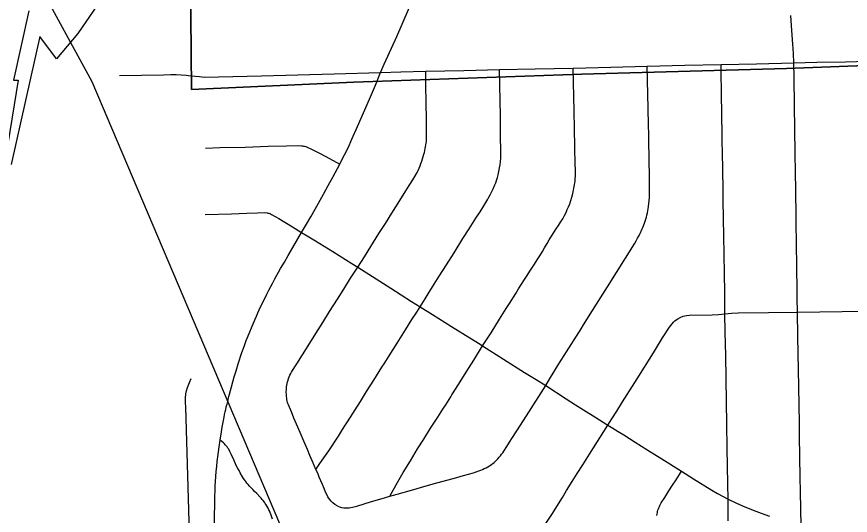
# Model space of a CAD drawing. Extents: x -59 to 82, y -3 to 49.
# Drawn here: x -11.023 to -10.404, y 32.767 to 33.137 of the extents above; entities that cross this region are included whole.
import ezdxf

# ---------------------------------------------------------------- set-up
doc = ezdxf.new("R2010")
doc.units = 0
for name, color, linetype in [('GM_X_City_Street', 7, 'Continuous'), ('GM_X_Corporation', 7, 'Continuous'), ('GM_X_County_Road', 7, 'Continuous'), ('GM_X_Rail_Line', 7, 'Continuous')]:
    doc.layers.add(name, color=color, linetype=linetype)

msp = doc.modelspace()

# ---------------------------------------------------------------- linework, layer by layer
at = {"layer": 'GM_X_City_Street'}
for points in [[(-10.44574, 33.10258), (-10.44604, 33.1096), (-10.44645, 33.11646), (-10.44694, 33.12316), (-10.44741, 33.13046), (-10.44802, 33.13777)], [(-10.88375, 33.09209), (-10.84134, 33.09309), (-10.78734, 33.0945), (-10.7529, 33.0954), (-10.73781, 33.09584), (-10.71925, 33.09637), (-10.691, 33.097), (-10.66455, 33.09759), (-10.63796, 33.09809), (-10.6096, 33.09862), (-10.58176, 33.09946), (-10.55466, 33.10028), (-10.52681, 33.10081), (-10.49981, 33.10133), (-10.47354, 33.10194), (-10.44574, 33.10258), (-10.43742, 33.10282), (-10.42866, 33.10302), (-10.40745, 33.10345), (-10.39099, 33.10397)], [(-10.80077, 32.80068), (-10.7978, 32.80492), (-10.79481, 32.80917), (-10.79125, 32.81442), (-10.78405, 32.82541), (-10.78096, 32.83024), (-10.77924, 32.8329), (-10.77738, 32.8359), (-10.76775, 32.8511), (-10.76554, 32.85468), (-10.76322, 32.85843), (-10.7577, 32.86704), (-10.75178, 32.87659), (-10.75016, 32.87913), (-10.74647, 32.88488), (-10.74055, 32.89431), (-10.73423, 32.90423), (-10.7295, 32.9119), (-10.72587, 32.91755), (-10.72335, 32.92147), (-10.71972, 32.92739), (-10.71742, 32.93113), (-10.71428, 32.93614), (-10.70915, 32.94415), (-10.70372, 32.9526), (-10.69805, 32.96147), (-10.69157, 32.97204), (-10.68692, 32.97937), (-10.68192, 32.98721), (-10.67885, 32.99204), (-10.67683, 32.99522), (-10.67521, 32.99777), (-10.67321, 33.00136), (-10.67239, 33.00281), (-10.67136, 33.00461), (-10.67009, 33.00707), (-10.66907, 33.0091), (-10.66784, 33.01196), (-10.66721, 33.01353), (-10.66664, 33.01528), (-10.666, 33.01741), (-10.66541, 33.01955), (-10.66487, 33.02181), (-10.66438, 33.02455), (-10.66401, 33.02692), (-10.66365, 33.02947), (-10.66348, 33.03183), (-10.66341, 33.03405), (-10.6636, 33.05118), (-10.6637, 33.05908), (-10.66379, 33.06302), (-10.66455, 33.09759)], [(-10.78465, 32.77338), (-10.78327, 32.77283), (-10.78172, 32.77239), (-10.78013, 32.7721), (-10.77795, 32.77199), (-10.77611, 32.77211), (-10.77367, 32.77262), (-10.7704, 32.77344), (-10.75958, 32.77671), (-10.7516, 32.77897), (-10.74593, 32.78068), (-10.74039, 32.78219), (-10.72971, 32.78524), (-10.71879, 32.78839), (-10.71092, 32.79057), (-10.70621, 32.79188), (-10.69606, 32.79463), (-10.69124, 32.79599), (-10.68382, 32.79811), (-10.68241, 32.79853), (-10.68104, 32.79898), (-10.67969, 32.79947), (-10.67835, 32.80001), (-10.67703, 32.80058), (-10.67573, 32.80119), (-10.67445, 32.80185), (-10.67318, 32.80254), (-10.67194, 32.80326), (-10.67105, 32.8038), (-10.67015, 32.80441), (-10.66928, 32.80507), (-10.66845, 32.80576), (-10.66766, 32.80649), (-10.66663, 32.8075), (-10.66564, 32.80854), (-10.66468, 32.80962), (-10.66375, 32.81072), (-10.66287, 32.81185), (-10.66201, 32.81301), (-10.66118, 32.81421), (-10.65901, 32.81762), (-10.65692, 32.82097), (-10.65474, 32.82432), (-10.64881, 32.83357), (-10.64275, 32.84314), (-10.63012, 32.86298), (-10.62733, 32.86756), (-10.62033, 32.87908), (-10.6147, 32.88791), (-10.60561, 32.90227), (-10.60377, 32.90516), (-10.60197, 32.90807), (-10.5953, 32.91857), (-10.58758, 32.93087), (-10.58587, 32.93359), (-10.58419, 32.93634), (-10.56418, 32.96811), (-10.56287, 32.97033), (-10.56179, 32.9724), (-10.56075, 32.97428), (-10.56, 32.97577), (-10.55862, 32.97879), (-10.55798, 32.98032), (-10.55681, 32.98344), (-10.55577, 32.98652), (-10.55531, 32.98805), (-10.55489, 32.98959), (-10.55452, 32.99114), (-10.55419, 32.99271), (-10.55391, 32.99428), (-10.55367, 32.99586), (-10.55339, 32.99814), (-10.55317, 33.00043), (-10.55299, 33.00273), (-10.55288, 33.00503), (-10.55309, 33.02192), (-10.5532, 33.02651), (-10.55328, 33.0311), (-10.55356, 33.04516), (-10.55382, 33.06067), (-10.55395, 33.06473), (-10.55404, 33.06879), (-10.55466, 33.10028)], [(-10.74593, 32.78068), (-10.73999, 32.79138), (-10.73604, 32.7983), (-10.73062, 32.80702), (-10.72525, 32.81589), (-10.72064, 32.82304), (-10.7156, 32.83121), (-10.71033, 32.8394), (-10.70659, 32.84526), (-10.70438, 32.84859), (-10.70063, 32.85466), (-10.69977, 32.85604), (-10.69482, 32.86373), (-10.68912, 32.87278), (-10.68522, 32.8791), (-10.68349, 32.88189), (-10.67698, 32.8924), (-10.6707, 32.90204), (-10.66436, 32.91227), (-10.65939, 32.9202), (-10.65701, 32.92399), (-10.65241, 32.93123), (-10.6502, 32.9347), (-10.64798, 32.93816), (-10.64574, 32.9416), (-10.64432, 32.94395), (-10.6414, 32.94861), (-10.63838, 32.95321), (-10.63639, 32.95625), (-10.63446, 32.95932), (-10.63256, 32.96242), (-10.63094, 32.96515), (-10.62908, 32.96832), (-10.62742, 32.97108), (-10.62572, 32.97382), (-10.62399, 32.97653), (-10.62223, 32.97923), (-10.6206, 32.98173), (-10.619, 32.98426), (-10.61745, 32.98682), (-10.61606, 32.98934), (-10.61498, 32.99149), (-10.61405, 32.99358), (-10.61316, 32.9957), (-10.6123, 32.99783), (-10.6115, 33.00039), (-10.61074, 33.00297), (-10.61004, 33.00556), (-10.6094, 33.00816), (-10.6091, 33.00946), (-10.60885, 33.01076), (-10.60863, 33.01207), (-10.60846, 33.01339), (-10.60832, 33.01472), (-10.60823, 33.01604), (-10.60808, 33.01929), (-10.60826, 33.03139), (-10.6084, 33.03577), (-10.60849, 33.04016), (-10.60874, 33.05354), (-10.60898, 33.06695), (-10.6096, 33.09862)], [(-10.49449, 32.7625), (-10.49465, 32.77856), (-10.49487, 32.78975), (-10.49519, 32.81655), (-10.49549, 32.83397), (-10.49638, 32.88527), (-10.49669, 32.90265), (-10.49692, 32.91627), (-10.49709, 32.93185), (-10.49734, 32.94646), (-10.49781, 32.97418), (-10.49787, 32.97836), (-10.49794, 32.98253), (-10.49801, 32.9867), (-10.49819, 33.00088), (-10.49829, 33.00395), (-10.49836, 33.00702), (-10.49856, 33.02456), (-10.49874, 33.03478), (-10.4989, 33.04525), (-10.499, 33.04853), (-10.49908, 33.05181), (-10.49918, 33.06145), (-10.49944, 33.0826), (-10.49963, 33.09336), (-10.49981, 33.10133)], [(-10.4404, 32.75864), (-10.44078, 32.78398), (-10.44097, 32.79497), (-10.44149, 32.82527), (-10.4416, 32.83506), (-10.44214, 32.86208), (-10.44276, 32.8993), (-10.44306, 32.91738), (-10.44317, 32.92815), (-10.44331, 32.93719), (-10.44347, 32.94751), (-10.44358, 32.95518), (-10.44372, 32.96443), (-10.44407, 32.98783), (-10.44436, 33.00868), (-10.44452, 33.02089), (-10.44476, 33.0357), (-10.44539, 33.07104), (-10.44562, 33.09155), (-10.44574, 33.10258)], [(-10.94681, 33.09324), (-10.93028, 33.09346), (-10.91396, 33.09382), (-10.90852, 33.09395), (-10.90471, 33.09388), (-10.90103, 33.09367), (-10.89721, 33.09338), (-10.89383, 33.0931), (-10.89058, 33.09282), (-10.88719, 33.09246), (-10.88375, 33.09209)], [(-10.78465, 32.77338), (-10.78688, 32.77461), (-10.78826, 32.77573), (-10.78959, 32.77713), (-10.7908, 32.77865), (-10.79187, 32.78027), (-10.7928, 32.78198), (-10.79357, 32.78375), (-10.79477, 32.78654), (-10.79596, 32.78934), (-10.79714, 32.79214), (-10.79831, 32.79494), (-10.79948, 32.79775), (-10.80077, 32.80068), (-10.80333, 32.8066), (-10.80523, 32.81104), (-10.80711, 32.81549), (-10.80985, 32.82173), (-10.81255, 32.82799), (-10.81521, 32.83426), (-10.81711, 32.83881), (-10.819, 32.84335), (-10.82125, 32.84872), (-10.82156, 32.84955), (-10.82183, 32.85039), (-10.82207, 32.85125), (-10.8223, 32.85258), (-10.8225, 32.85391), (-10.82259, 32.8547), (-10.82266, 32.85525), (-10.82278, 32.85658), (-10.82286, 32.85793), (-10.82277, 32.86058), (-10.82261, 32.86188), (-10.8224, 32.86317), (-10.82215, 32.86446), (-10.82186, 32.86574), (-10.82153, 32.867), (-10.8211, 32.86823), (-10.82064, 32.86945), (-10.82012, 32.87064), (-10.81956, 32.87182), (-10.81897, 32.87297), (-10.81832, 32.87411), (-10.8156, 32.87832), (-10.81506, 32.87914), (-10.81081, 32.88578), (-10.80536, 32.89439), (-10.80093, 32.90163), (-10.79579, 32.90966), (-10.79069, 32.91781), (-10.7847, 32.92721), (-10.7801, 32.93456), (-10.77501, 32.9426), (-10.7697, 32.95086), (-10.76471, 32.95863), (-10.76001, 32.9663), (-10.75407, 32.97582), (-10.74923, 32.98329), (-10.7445, 32.99104), (-10.73839, 33.0005), (-10.73402, 33.00756), (-10.73156, 33.01144), (-10.72892, 33.01561), (-10.72735, 33.01826), (-10.72565, 33.02113), (-10.72487, 33.02278), (-10.72413, 33.02445), (-10.72343, 33.02613), (-10.72277, 33.02783), (-10.72216, 33.02955), (-10.72159, 33.03128), (-10.72106, 33.03303), (-10.72058, 33.03479), (-10.72021, 33.03615), (-10.71988, 33.03751), (-10.71958, 33.03889), (-10.71932, 33.04027), (-10.71909, 33.04166), (-10.71891, 33.04306), (-10.71876, 33.04446), (-10.71865, 33.04586), (-10.71857, 33.04728), (-10.71874, 33.05995), (-10.71894, 33.0737), (-10.71905, 33.08564), (-10.71925, 33.09637)], [(-10.88287, 33.03922), (-10.8722, 33.03966), (-10.85349, 33.0401), (-10.8363, 33.04065), (-10.82271, 33.04096), (-10.81406, 33.04122), (-10.81161, 33.04109), (-10.81081, 33.04097), (-10.81001, 33.04082), (-10.80921, 33.04063), (-10.80842, 33.0404), (-10.8032, 33.038), (-10.79775, 33.03532), (-10.79065, 33.03155), (-10.78315, 33.02737)], [(-10.88301, 32.98998), (-10.86343, 32.99054), (-10.85215, 32.99095), (-10.84409, 32.99127), (-10.83919, 32.9914), (-10.8371, 32.99123), (-10.83642, 32.99108), (-10.83575, 32.99089), (-10.8351, 32.99066), (-10.83446, 32.99037), (-10.83384, 32.99005), (-10.8283, 32.98692), (-10.8183, 32.98071), (-10.8115, 32.97654)], [(-10.63101, 32.75909), (-10.62566, 32.76725), (-10.61767, 32.77988), (-10.61457, 32.78495), (-10.61045, 32.79157), (-10.60663, 32.7975), (-10.6025, 32.80411), (-10.59752, 32.81185), (-10.584, 32.83356), (-10.58097, 32.8383), (-10.57731, 32.84387), (-10.57298, 32.85085), (-10.56221, 32.86794), (-10.55009, 32.88719), (-10.54328, 32.89825), (-10.53817, 32.90626), (-10.53525, 32.91), (-10.53427, 32.91099), (-10.53318, 32.91186), (-10.53199, 32.91259), (-10.53023, 32.91348), (-10.52792, 32.91444), (-10.52555, 32.91504), (-10.52338, 32.91522), (-10.5065, 32.91538), (-10.50178, 32.91558), (-10.49692, 32.91627), (-10.49206, 32.91676), (-10.48719, 32.917), (-10.46463, 32.9172), (-10.44306, 32.91738), (-10.40976, 32.91793), (-10.3953, 32.91815)], [(-10.8936, 32.71075), (-10.89753, 32.84716), (-10.89762, 32.85), (-10.89774, 32.85367), (-10.89753, 32.85678), (-10.897, 32.85907), (-10.89614, 32.86136), (-10.89472, 32.86514), (-10.8936, 32.86815)], [(-10.83302, 32.76356), (-10.83407, 32.76661), (-10.83456, 32.76794), (-10.8351, 32.76927), (-10.83569, 32.77057), (-10.83632, 32.77184), (-10.837, 32.7731), (-10.83771, 32.77433), (-10.8384, 32.77539), (-10.83912, 32.77641), (-10.83988, 32.77742), (-10.84068, 32.77839), (-10.84151, 32.77933), (-10.84237, 32.78024), (-10.84481, 32.78262), (-10.84632, 32.78413), (-10.8478, 32.78566), (-10.84927, 32.78721), (-10.85022, 32.78827), (-10.85114, 32.78936), (-10.85203, 32.79046), (-10.85289, 32.7916), (-10.85371, 32.79276), (-10.85451, 32.79394), (-10.85527, 32.79514), (-10.85697, 32.79803), (-10.85791, 32.79971), (-10.85883, 32.80141), (-10.85971, 32.80314), (-10.86055, 32.80487), (-10.86137, 32.80663), (-10.86214, 32.8084), (-10.86294, 32.81022), (-10.86377, 32.81204), (-10.86465, 32.81383), (-10.86556, 32.8156), (-10.86617, 32.81647), (-10.8668, 32.81732), (-10.86748, 32.81814), (-10.86819, 32.81892), (-10.86882, 32.81956), (-10.86957, 32.8203), (-10.87035, 32.82101), (-10.87199, 32.82233)], [(-10.54745, 32.76628), (-10.54732, 32.76762), (-10.54716, 32.76851), (-10.54695, 32.76943), (-10.54669, 32.77034), (-10.5464, 32.77123), (-10.54606, 32.77211), (-10.54568, 32.77298), (-10.54526, 32.77382), (-10.54421, 32.77569), (-10.54167, 32.77983), (-10.53853, 32.78468), (-10.5359, 32.78883), (-10.53325, 32.79294), (-10.53079, 32.79681), (-10.52919, 32.79926)]]:
    msp.add_lwpolyline(points, dxfattribs=at)
at = {"layer": 'GM_X_Corporation'}
for points in [[(-11.06363, 33.58128), (-10.8923, 33.58537), (-10.89553, 33.32934), (-10.89316, 33.08278), (-10.77266, 33.08823), (-10.60325, 33.0942), (-10.45125, 33.09846), (-10.13784, 33.11031), (-9.95572, 33.10815), (-9.96222, 33.613), (-9.31581, 33.62619), (-9.00838, 33.63414), (-8.70912, 33.63469), (-8.70031, 33.63499), (-8.36612, 33.64648), (-8.35786, 33.18085), (-8.27858, 33.17959), (-8.27858, 35.34818), (-15.07858, 35.34818)], [(-9.96222, 33.613), (-9.95572, 33.10815), (-10.13784, 33.11031), (-10.45125, 33.09846), (-10.60325, 33.0942), (-10.77266, 33.08823), (-10.89316, 33.08278), (-10.89553, 33.32934)], [(-10.95765, 33.1539), (-10.9778, 33.12443), (-10.99351, 33.10566), (-11.00583, 33.12224), (-11.02714, 33.02705)], [(-11.0142, 33.14138), (-11.0255, 33.08982), (-11.02196, 33.08988), (-11.045, 32.94936)]]:
    msp.add_lwpolyline(points, dxfattribs=at)
at = {"layer": 'GM_X_County_Road'}
for points in [[(-10.7529, 33.0954), (-10.75004, 33.10171), (-10.74074, 33.12224), (-10.73209, 33.14231), (-10.72903, 33.1494)], [(-10.78227, 33.02911), (-10.77696, 33.03955), (-10.77415, 33.04586), (-10.76991, 33.05546), (-10.76554, 33.06544), (-10.76107, 33.07555), (-10.75667, 33.08594), (-10.7529, 33.0954)], [(-10.8115, 32.97654), (-10.8079, 32.98278), (-10.80469, 32.98833), (-10.80142, 32.99399), (-10.79885, 32.99842), (-10.79517, 33.00502), (-10.79159, 33.01142), (-10.78827, 33.01764), (-10.78315, 33.02737), (-10.78227, 33.02911)], [(-10.87606, 32.75978), (-10.8759, 32.78093), (-10.87575, 32.78453), (-10.87554, 32.78812), (-10.87507, 32.79539), (-10.8748, 32.79906), (-10.87447, 32.80274), (-10.87411, 32.8064), (-10.87369, 32.81006), (-10.87323, 32.81371), (-10.87272, 32.81737), (-10.87199, 32.82233), (-10.87102, 32.82843), (-10.87038, 32.83211), (-10.86971, 32.83578), (-10.869, 32.83944), (-10.86866, 32.84138), (-10.86827, 32.84332), (-10.86785, 32.84525), (-10.86738, 32.84717), (-10.86686, 32.84907), (-10.8663, 32.85097), (-10.86569, 32.85371), (-10.86546, 32.85471), (-10.86504, 32.85645), (-10.86435, 32.85919), (-10.86362, 32.86191), (-10.86152, 32.86928), (-10.86016, 32.87394), (-10.85857, 32.87916), (-10.85573, 32.88747), (-10.85415, 32.8919), (-10.85256, 32.89631), (-10.85035, 32.90163), (-10.84811, 32.90694), (-10.84584, 32.91223), (-10.84491, 32.91453), (-10.84394, 32.91682), (-10.84294, 32.9191), (-10.8419, 32.92135), (-10.84083, 32.9236), (-10.83971, 32.92582), (-10.83856, 32.92802), (-10.83718, 32.93087), (-10.83576, 32.93371), (-10.83431, 32.93653), (-10.83282, 32.93934), (-10.8313, 32.94212), (-10.82701, 32.94975), (-10.82423, 32.95459), (-10.82144, 32.95942), (-10.81785, 32.96555), (-10.8115, 32.97654)], [(-10.8115, 32.97654), (-10.80729, 32.97405), (-10.80122, 32.97048), (-10.78828, 32.96247), (-10.77425, 32.9536), (-10.7697, 32.95086), (-10.76141, 32.94558), (-10.74521, 32.93526), (-10.72972, 32.92544), (-10.72335, 32.92147), (-10.71422, 32.91579), (-10.69998, 32.90676), (-10.68637, 32.89828), (-10.67889, 32.8936), (-10.67698, 32.8924), (-10.64575, 32.8726), (-10.63719, 32.86739), (-10.63012, 32.86298), (-10.61481, 32.85309), (-10.60797, 32.84872), (-10.602, 32.84495), (-10.5929, 32.83926), (-10.58736, 32.83571), (-10.584, 32.83356), (-10.58032, 32.83122), (-10.57621, 32.82878), (-10.57211, 32.82625), (-10.56355, 32.82089), (-10.55414, 32.81495), (-10.54385, 32.80837), (-10.52919, 32.79926), (-10.52028, 32.79366), (-10.50678, 32.78531), (-10.50253, 32.78278), (-10.49465, 32.77856), (-10.48875, 32.7758), (-10.4838, 32.77359), (-10.47596, 32.77032), (-10.47014, 32.76816), (-10.46385, 32.76583)]]:
    msp.add_lwpolyline(points, dxfattribs=at)
at = {"layer": 'GM_X_Rail_Line'}
msp.add_lwpolyline([(-8.27858, 29.62423), (-8.39921, 29.78822), (-8.49181, 29.89997), (-8.5854, 29.98673), (-8.9921, 30.31414), (-9.91034, 31.0469), (-10.04459, 31.15718), (-10.14224, 31.24039), (-10.21329, 31.32567), (-10.2646, 31.40667), (-10.32683, 31.51793), (-10.44492, 31.80172), (-10.67717, 32.40557), (-10.96707, 33.08851), (-11.01696, 33.18051), (-11.06152, 33.22784), (-11.06577, 33.23234)], dxfattribs=at)

doc.saveas('drawing.dxf')
